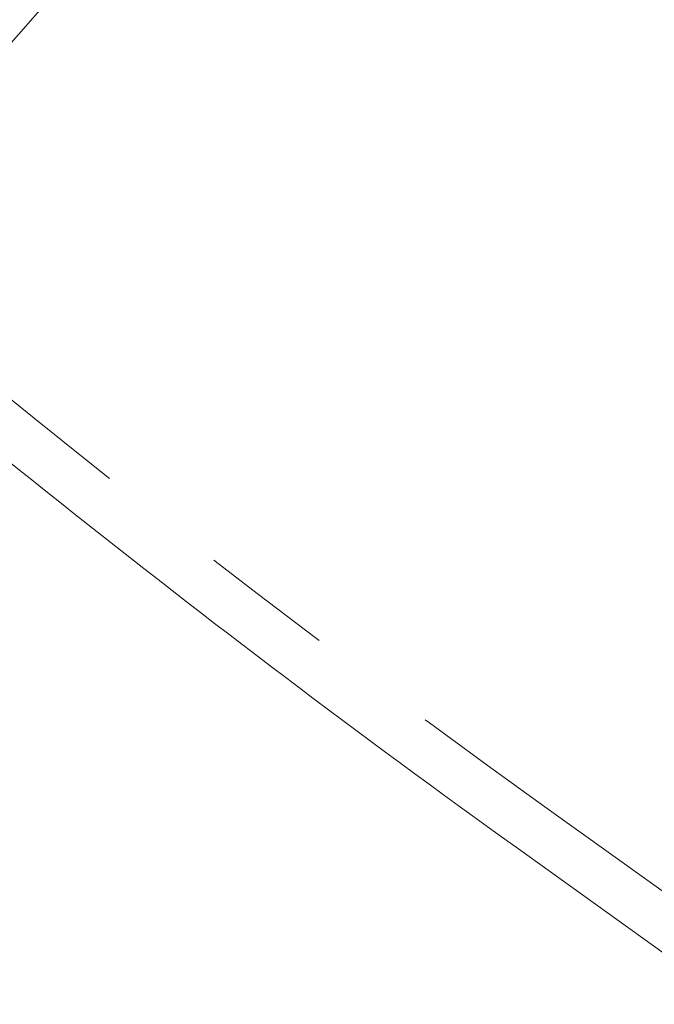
# Model space of a CAD drawing. Header units: metres. Extents: x 163628 to 168255, y 402691 to 405367.
# Tile 472 of 656: x 165519.83 to 165521.75, y 403930.26 to 403933.24. Entities that reach past the tile are written whole.
import ezdxf

# ---------------------------------------------------------------- set-up
doc = ezdxf.new("R2010")
doc.units = ezdxf.units.M
doc.linetypes.add('X-CA190022.004-UO-DWM_Snelfietsroute$0$VH-TROTTOIRBAND_130-150', pattern=[15, 5, -2, 2, -2, 2, -2])
for name, color, linetype, lineweight in [('X-CA190022.004-UO-DWM_Snelfietsroute$0$N-WE-VH-DREMPEL-G', 7, 'Continuous', 20), ('X-CA190022.004-UO-DWM_Snelfietsroute$0$N-WE-VH-KANTOPSLUITING_ACHTERKANTBAND-G', 7, 'Continuous', 20), ('X-CA190022.004-UO-DWM_Snelfietsroute$0$N-WE-VH-KANTOPSLUITING_TROTTOIRBAND_130 150-G', 7, 'X-CA190022.004-UO-DWM_Snelfietsroute$0$VH-TROTTOIRBAND_130-150', 20)]:
    doc.layers.add(name, color=color, linetype=linetype, lineweight=lineweight)

msp = doc.modelspace()

# ---------------------------------------------------------------- linework, layer by layer
at = {"layer": 'X-CA190022.004-UO-DWM_Snelfietsroute$0$N-WE-VH-DREMPEL-G', "flags": 128}
msp.add_lwpolyline([(165519.2512, 403932.5396), (165521.2295, 403934.7949)], dxfattribs=at)
at = {"layer": 'X-CA190022.004-UO-DWM_Snelfietsroute$0$N-WE-VH-KANTOPSLUITING_ACHTERKANTBAND-G', "ltscale": 0.2, "flags": 128}
msp.add_lwpolyline([(165518.6245, 403932.8889, 0.02459), (165521.3285, 403930.7378), (165522.5737, 403929.8435, -0.025021), (165525.2997, 403927.6711)], format="xyb", dxfattribs=at)
at = {"layer": 'X-CA190022.004-UO-DWM_Snelfietsroute$0$N-WE-VH-KANTOPSLUITING_TROTTOIRBAND_130 150-G', "ltscale": 0.2, "flags": 128}
msp.add_lwpolyline([(165518.7192, 403933.0053, 0.024618), (165521.416, 403930.8597), (165522.6612, 403929.9653, -0.025021), (165525.3989, 403927.7836)], format="xyb", dxfattribs=at)

doc.saveas('drawing.dxf')
